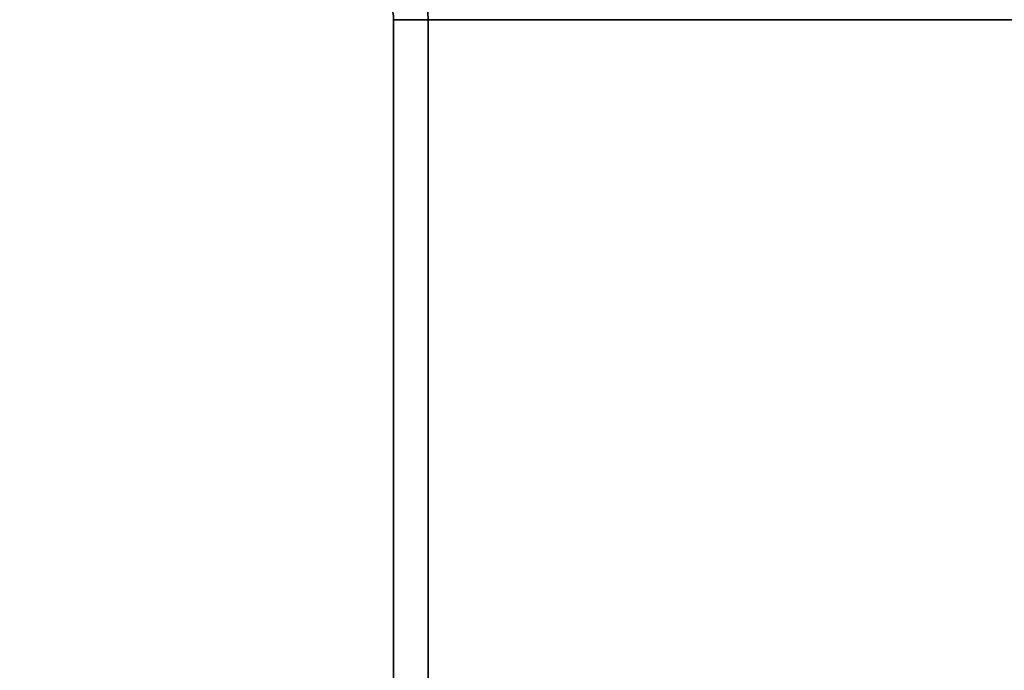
# Model space of a CAD drawing. Header units: millimetres. Extents: x -603 to 3703, y -120 to 193.
# Tile 683 of 938: x 2485 to 2527, y 19 to 47. Entities that reach past the tile are written whole.
import ezdxf

# ---------------------------------------------------------------- set-up
doc = ezdxf.new("R2010")
doc.units = ezdxf.units.MM
doc.layers.add('151', color=7, linetype='Continuous', true_color=0xffffff)

# ---------------------------------------------------------------- blocks, each defined once
blk = doc.blocks.new('UG_SURFACE_003')
at = {"layer": '151', "color": 252, "linetype": 'Continuous', "lineweight": 35}
for points in [[(3702.5, -35, 2213), (3702.5, 174.4, 2213), (2297.5, 174.4, 2213), (2297.5, -35, 2213)], [(2447.5, -35, 2063), (2447.5, 174.4, 2063), (3552.5, 174.4, 2063), (3552.5, -35, 2063)]]:
    blk.add_3dface(points, dxfattribs=at)
blk = doc.blocks.new('UG_SURFACE_164')
at = {"layer": '151', "color": 252, "linetype": 'Continuous', "lineweight": 35}
for points in [[(2501, 7.25, 2007.5), (2501, 46.92, 2007.5), (2501, 46.92, -7), (2501, 7.25, -7)], [(2501, 46.92, 2007.5), (2501, 7.25, 2007.5), (2502.5, 7.25, 2006), (2502.5, 46.92, 2006)], [(2502.5, 46.92, -7), (2502.5, 7.25, -7), (2501, 7.25, -7), (2501, 46.92, -7)], [(2502.5, 7.25, 2006), (2502.5, 7.25, -7), (2502.5, 46.92, -7), (2502.5, 46.92, 2006)]]:
    blk.add_3dface(points, dxfattribs=at)
blk = doc.blocks.new('UG_SURFACE_165')
at = {"layer": '151', "color": 252, "linetype": 'Continuous', "lineweight": 35}
for points in [[(2501, 7.25, 2007.5), (2501, 46.92, 2007.5), (2501, 46.92, -7), (2501, 7.25, -7)], [(2501, 46.92, 2007.5), (2501, 7.25, 2007.5), (2502.5, 7.25, 2006), (2502.5, 46.92, 2006)], [(2502.5, 46.92, -7), (2502.5, 7.25, -7), (2501, 7.25, -7), (2501, 46.92, -7)], [(2502.5, 7.25, 2006), (2502.5, 7.25, -7), (2502.5, 46.92, -7), (2502.5, 46.92, 2006)]]:
    blk.add_3dface(points, dxfattribs=at)
blk = doc.blocks.new('UG_SURFACE_166')
at = {"layer": '151', "color": 252, "linetype": 'Continuous', "lineweight": 35}
for points in [[(2501, 7.25, 2007.5), (3499, 7.25, 2007.5), (3499, 46.92, 2007.5), (2501, 46.92, 2007.5)], [(2502.5, 46.92, 2006), (2502.5, 7.25, 2006), (2501, 7.25, 2007.5), (2501, 46.92, 2007.5)], [(2502.5, 7.25, 2006), (2502.5, 46.92, 2006), (3497.5, 46.92, 2006), (3497.5, 7.25, 2006)]]:
    blk.add_3dface(points, dxfattribs=at)

msp = doc.modelspace()

# ---------------------------------------------------------------- linework, layer by layer
at = {"layer": '151', "color": 252, "linetype": 'Continuous', "lineweight": -3, "true_color": 0x939598}
for p, q in [((3499, 46.92, 2007.5), (2501, 46.92, 2007.5)), ((2501, 46.92, 2007.5), (2501, 46.92, -7)), ((2501, 46.92, 2007.5), (2501, 46.92, -7)), ((2501, 7.25, 2007.5), (2501, 46.92, 2007.5)), ((2501, 7.25, 2007.5), (2501, 46.92, 2007.5)), ((2501, 7.25, 2007.5), (2501, 46.92, 2007.5)), ((2501, 46.92, -7), (2501, 7.25, -7)), ((2501, 46.92, -7), (2501, 7.25, -7)), ((2502.5, 46.92, -7), (2502.5, 7.25, -7)), ((2502.5, 46.92, -7), (2502.5, 7.25, -7)), ((2502.5, 7.25, 2006), (2502.5, 46.92, 2006)), ((3497.5, 46.92, 2006), (2502.5, 46.92, 2006)), ((2502.5, 7.25, 2006), (2502.5, 46.92, 2006)), ((2502.5, 7.25, 2006), (2502.5, 46.92, 2006)), ((2502.5, 46.92, 2006), (2502.5, 46.92, -7)), ((2502.5, 46.92, 2006), (2502.5, 46.92, -7))]:
    msp.add_line(p, q, dxfattribs=at)
at = {"layer": '151', "color": 252, "linetype": 'Continuous', "lineweight": -3, "true_color": 0x939598, "extrusion": (0, 0, -1)}
for radius in [3.08, 3.08, 1.58, 1.58]:
    msp.add_arc((-2499.42, 46.92, 7), radius, 90, 180, dxfattribs=at)
at = {"layer": '151', "color": 252, "linetype": 'Continuous', "lineweight": -3, "true_color": 0x939598, "extrusion": (0.707107, 6.12323e-17, 0.707107)}
for major_axis in [(-3.08, 0, 3.08), (-3.08, 0, 3.08), (-1.58, 0, 1.58), (-1.58, 0, 1.58)]:
    msp.add_ellipse((2499.42, 46.92, 2009.08), major_axis=major_axis, ratio=0.707107, start_param=3.141593, end_param=4.712389, dxfattribs=at)

# ---------------------------------------------------------------- block references
at = {"layer": '151', "color": 252, "linetype": 'Continuous', "lineweight": -3, "true_color": 0x939598}
for name in ['UG_SURFACE_003', 'UG_SURFACE_164', 'UG_SURFACE_165', 'UG_SURFACE_166']:
    msp.add_blockref(name, (0, 0), dxfattribs=at)

doc.saveas('drawing.dxf')
